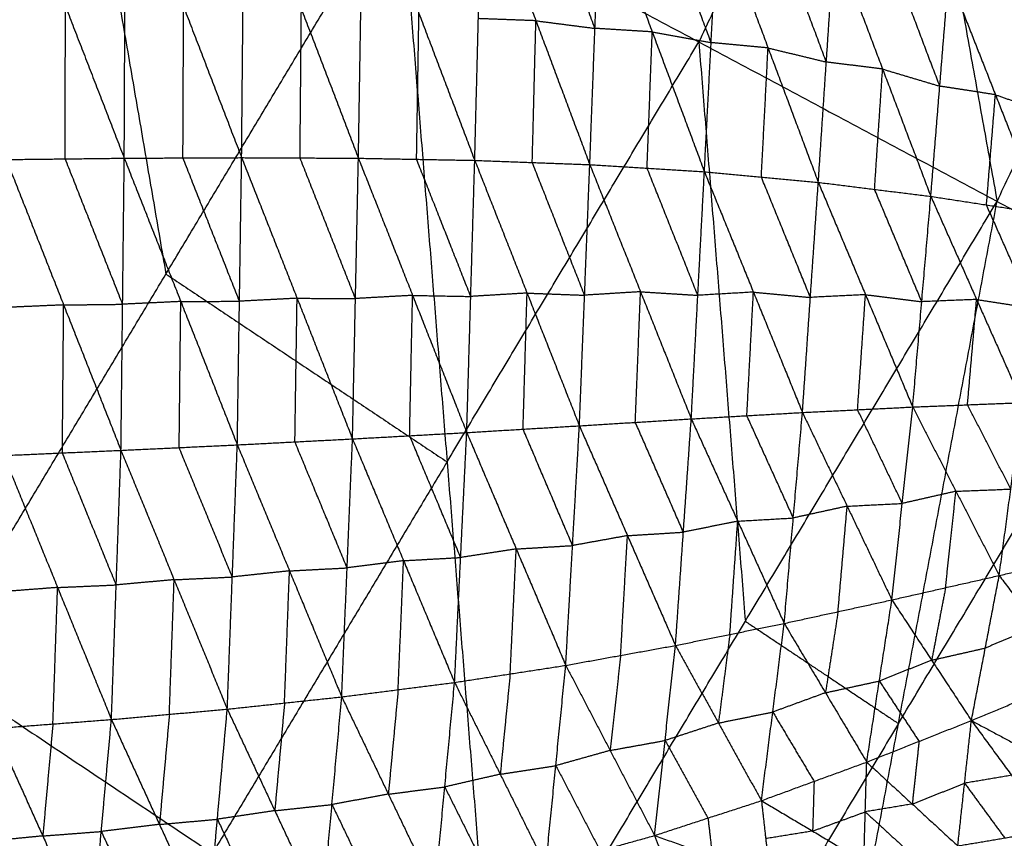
# Model space of a CAD drawing. Header units: millimetres. Extents: x -106 to 110, y -96 to 120.
# Tile 652 of 656: x 69.91 to 78.48, y -34.53 to -27.41. Entities that reach past the tile are written whole.
import ezdxf

# ---------------------------------------------------------------- set-up
doc = ezdxf.new("R2010")
doc.units = ezdxf.units.MM
doc.header["$MEASUREMENT"] = 0
doc.layers.add('Default', color=7, linetype='Continuous', true_color=0x000000)

msp = doc.modelspace()

# ---------------------------------------------------------------- linework, layer by layer
at = {"layer": 'Default'}
for points in [[(76.6272, -19.0312, 5.5886), (77.5243, -24.0103, 6.2709), (78.4213, -28.9894, 6.9532)], [(78.4213, -28.9894, 6.9532), (80.2436, -25.1366, 6.9532), (82.0658, -21.2839, 6.9532)], [(77.5243, -24.0103, 6.2709), (76.6749, -25.8061, 6.2709), (75.8256, -27.6019, 6.2709)], [(68.2928, -28.0751, 5.1322), (69.314, -26.3712, 5.1322), (70.3353, -24.6673, 5.1322)], [(70.3353, -24.6673, 5.1322), (70.7613, -27.1448, 5.3604), (71.1872, -29.6223, 5.5886)], [(69.7996, -25.9653, -1.0439), (70.3121, -27.2895, -0.9354), (70.8247, -28.6137, -0.8269)], [(70.8247, -28.6137, -0.8269), (70.8303, -27.298, -0.8295), (70.8358, -25.9823, -0.832)], [(70.8358, -25.9823, -0.832), (71.341, -27.2957, -0.705), (71.8463, -28.6091, -0.578)], [(71.8463, -28.6091, -0.578), (71.858, -27.3129, -0.5846), (71.8697, -26.0168, -0.5911)], [(71.8697, -26.0168, -0.5911), (72.3661, -27.3153, -0.445), (72.8626, -28.6139, -0.2988)], [(72.8626, -28.6139, -0.2988), (72.8833, -27.3444, -0.3086), (72.9041, -26.0749, -0.3185)], [(72.9041, -26.0749, -0.3185), (73.3895, -27.3537, -0.1534), (73.875, -28.6326, 0.0116)], [(69.1447, -33.0301, 5.5886), (71.1872, -29.6223, 5.5886), (73.2298, -26.2144, 5.5886)], [(73.2298, -26.2144, 5.5886), (73.6345, -31.2575, 6.2709), (74.0392, -36.3005, 6.9532)], [(73.2298, -26.2144, 5.5886), (75.8256, -27.6019, 6.2709), (78.4213, -28.9894, 6.9532)], [(73.875, -28.6326, 0.0116), (73.9068, -27.3988, -0.0005), (73.9386, -26.1651, -0.0127)], [(73.9386, -26.1651, -0.0127), (74.4075, -27.4174, 0.1694), (74.8764, -28.6697, 0.3514)], [(74.9214, -27.4836, 0.3385), (74.6869, -26.8574, 0.2475), (74.4525, -26.2313, 0.1565)], [(74.8764, -28.6697, 0.3514), (74.9214, -27.4836, 0.3385), (74.9663, -26.2974, 0.3256)], [(74.9663, -26.2974, 0.3256), (75.4201, -27.5145, 0.5249), (75.8738, -28.7316, 0.7241)], [(75.9324, -27.6077, 0.712), (75.7055, -26.9991, 0.6124), (75.4786, -26.3906, 0.5128)], [(75.8738, -28.7316, 0.7241), (75.9324, -27.6077, 0.712), (75.9909, -26.4837, 0.7)], [(75.9909, -26.4837, 0.7), (76.428, -27.6539, 0.9151), (76.8652, -28.8241, 1.1302)], [(76.9351, -27.7768, 1.1202), (76.7166, -27.1917, 1.0127), (76.498, -26.6066, 0.9051)], [(76.8652, -28.8241, 1.1302), (76.9351, -27.7768, 1.1202), (77.0051, -26.7295, 1.1103)], [(77.0051, -26.7295, 1.1103), (77.4249, -27.8379, 1.3391), (77.8446, -28.9462, 1.5679)], [(77.9225, -27.9871, 1.5607), (77.7127, -27.433, 1.4463), (77.5028, -26.8788, 1.3319)], [(77.8446, -28.9462, 1.5679), (77.9225, -27.9871, 1.5607), (78.0005, -27.028, 1.5535)], [(78.0005, -27.028, 1.5535), (78.4068, -28.0614, 1.7961), (78.8131, -29.0947, 2.0388)], [(70.3113, -28.6196, -0.937), (70.3117, -27.9546, -0.9362), (70.3121, -27.2895, -0.9354)], [(71.3355, -28.6114, -0.7024), (71.3383, -27.9536, -0.7037), (71.341, -27.2957, -0.705)], [(72.3544, -28.6115, -0.4384), (72.3603, -27.9634, -0.4417), (72.3661, -27.3153, -0.445)], [(73.3688, -28.6232, -0.1436), (73.3792, -27.9885, -0.1485), (73.3895, -27.3537, -0.1534)], [(74.4075, -27.4174, 0.1694), (74.1572, -27.4081, 0.0844), (73.9068, -27.3988, -0.0005)], [(74.3757, -28.6511, 0.1815), (74.3916, -28.0343, 0.1755), (74.4075, -27.4174, 0.1694)], [(74.4075, -27.4174, 0.1694), (74.6644, -27.4505, 0.254), (74.9214, -27.4836, 0.3385)], [(75.4201, -27.5145, 0.5249), (75.1707, -27.499, 0.4317), (74.9214, -27.4836, 0.3385)], [(75.3751, -28.7006, 0.5378), (75.3976, -28.1076, 0.5313), (75.4201, -27.5145, 0.5249)], [(75.4201, -27.5145, 0.5249), (75.6762, -27.5611, 0.6184), (75.9324, -27.6077, 0.712)], [(73.6345, -31.2575, 6.2709), (74.73, -29.4297, 6.2709), (75.8256, -27.6019, 6.2709)], [(75.8256, -27.6019, 6.2709), (76.0279, -30.1234, 6.612), (76.2303, -32.645, 6.9532)], [(76.428, -27.6539, 0.9151), (76.1802, -27.6308, 0.8136), (75.9324, -27.6077, 0.712)], [(76.3695, -28.7779, 0.9272), (76.3988, -28.2159, 0.9211), (76.428, -27.6539, 0.9151)], [(76.428, -27.6539, 0.9151), (76.6816, -27.7154, 1.0177), (76.9351, -27.7768, 1.1202)], [(77.4249, -27.8379, 1.3391), (77.18, -27.8073, 1.2296), (76.9351, -27.7768, 1.1202)], [(77.3549, -28.8852, 1.349), (77.3899, -28.3615, 1.344), (77.4249, -27.8379, 1.3391)], [(77.4249, -27.8379, 1.3391), (77.6737, -27.9125, 1.4499), (77.9225, -27.9871, 1.5607)], [(78.4068, -28.0614, 1.7961), (78.1647, -28.0242, 1.6784), (77.9225, -27.9871, 1.5607)], [(78.3289, -29.0204, 1.8033), (78.3678, -28.5409, 1.7997), (78.4068, -28.0614, 1.7961)], [(78.4068, -28.0614, 1.7961), (78.6501, -28.1464, 1.915), (78.8934, -28.2315, 2.0339)], [(69.7979, -28.6255, -1.0472), (70.3113, -28.6196, -0.937), (70.8247, -28.6137, -0.8269)], [(70.8105, -29.8853, -0.5319), (70.5609, -29.2525, -0.7345), (70.3113, -28.6196, -0.937)], [(70.7963, -31.157, -0.2369), (70.8105, -29.8853, -0.5319), (70.8247, -28.6137, -0.8269)], [(70.8247, -28.6137, -0.8269), (71.3355, -28.6114, -0.7024), (71.8463, -28.6091, -0.578)], [(70.8247, -28.6137, -0.8269), (71.3167, -29.8615, -0.4067), (71.8086, -31.1092, 0.0136)], [(71.8274, -29.8591, -0.2822), (71.5815, -29.2353, -0.4923), (71.3355, -28.6114, -0.7024)], [(71.8086, -31.1092, 0.0136), (71.8274, -29.8591, -0.2822), (71.8463, -28.6091, -0.578)], [(71.8463, -28.6091, -0.578), (72.3288, -29.8332, -0.1445), (72.8113, -31.0573, 0.289)], [(71.8463, -28.6091, -0.578), (72.3544, -28.6115, -0.4384), (72.8626, -28.6139, -0.2988)], [(72.8369, -29.8356, -0.0049), (72.5957, -29.2235, -0.2216), (72.3544, -28.6115, -0.4384)], [(72.8113, -31.0573, 0.289), (72.8369, -29.8356, -0.0049), (72.8626, -28.6139, -0.2988)], [(72.8626, -28.6139, -0.2988), (73.334, -29.808, 0.1453), (73.8055, -31.0021, 0.5895)], [(72.8626, -28.6139, -0.2988), (73.3688, -28.6232, -0.1436), (73.875, -28.6326, 0.0116)], [(69.7979, -28.6255, -1.0472), (70.2971, -29.8912, -0.642), (70.7963, -31.157, -0.2369)], [(73.8402, -29.8173, 0.3006), (73.6045, -29.2203, 0.0785), (73.3688, -28.6232, -0.1436)], [(73.8055, -31.0021, 0.5895), (73.8402, -29.8173, 0.3006), (73.875, -28.6326, 0.0116)], [(73.875, -28.6326, 0.0116), (74.3305, -29.788, 0.4621), (74.786, -30.9434, 0.9125)], [(73.875, -28.6326, 0.0116), (74.3757, -28.6511, 0.1815), (74.8764, -28.6697, 0.3514)], [(74.8312, -29.8065, 0.632), (74.6034, -29.2288, 0.4068), (74.3757, -28.6511, 0.1815)], [(74.786, -30.9434, 0.9125), (74.8312, -29.8065, 0.632), (74.8764, -28.6697, 0.3514)], [(74.8764, -28.6697, 0.3514), (75.318, -29.7764, 0.806), (75.7596, -30.8832, 1.2606)], [(74.8764, -28.6697, 0.3514), (75.3751, -28.7006, 0.5378), (75.8738, -28.7316, 0.7241)], [(75.8167, -29.8074, 0.9924), (75.5959, -29.254, 0.7651), (75.3751, -28.7006, 0.5378)], [(75.7596, -30.8832, 1.2606), (75.8167, -29.8074, 0.9924), (75.8738, -28.7316, 0.7241)], [(75.8738, -28.7316, 0.7241), (76.3006, -29.7796, 1.1795), (76.7274, -30.8275, 1.6348)], [(75.8738, -28.7316, 0.7241), (76.3695, -28.7779, 0.9272), (76.8652, -28.8241, 1.1302)], [(76.7963, -29.8258, 1.3825), (76.5829, -29.3018, 1.1548), (76.3695, -28.7779, 0.9272)], [(76.7274, -30.8275, 1.6348), (76.7963, -29.8258, 1.3825), (76.8652, -28.8241, 1.1302)], [(76.8652, -28.8241, 1.1302), (77.276, -29.8019, 1.5822), (77.6867, -30.7796, 2.0342)], [(76.8652, -28.8241, 1.1302), (77.3549, -28.8852, 1.349), (77.8446, -28.9462, 1.5679)], [(77.7657, -29.8629, 1.801), (77.5603, -29.374, 1.575), (77.3549, -28.8852, 1.349)], [(77.6867, -30.7796, 2.0342), (77.7657, -29.8629, 1.801), (77.8446, -28.9462, 1.5679)], [(77.8446, -28.9462, 1.5679), (78.243, -29.8439, 2.0148), (78.6413, -30.7415, 2.4618)], [(77.8446, -28.9462, 1.5679), (78.3289, -29.0204, 1.8033), (78.8131, -29.0947, 2.0388)], [(74.0392, -36.3005, 6.9532), (76.2303, -32.645, 6.9532), (78.4213, -28.9894, 6.9532)], [(76.7043, -38.0813, 7.9444), (77.5628, -33.5353, 7.4488), (78.4213, -28.9894, 6.9532)], [(78.7272, -29.9181, 2.2503), (78.528, -29.4693, 2.0268), (78.3289, -29.0204, 1.8033)], [(78.4213, -28.9894, 6.9532), (79.8347, -29.7448, 7.4488), (81.2481, -30.5003, 7.9444)], [(71.1872, -29.6223, 5.5886), (72.4109, -30.4399, 5.9297), (73.6345, -31.2575, 6.2709)], [(73.334, -29.808, 0.1453), (73.0855, -29.8218, 0.0702), (72.8369, -29.8356, -0.0049)], [(73.3084, -31.0297, 0.4393), (73.3212, -30.4189, 0.2923), (73.334, -29.808, 0.1453)], [(73.334, -29.808, 0.1453), (73.5871, -29.8127, 0.223), (73.8402, -29.8173, 0.3006)], [(74.3305, -29.788, 0.4621), (74.0854, -29.8027, 0.3813), (73.8402, -29.8173, 0.3006)], [(74.2957, -30.9727, 0.751), (74.3131, -30.3804, 0.6065), (74.3305, -29.788, 0.4621)], [(74.3305, -29.788, 0.4621), (74.5808, -29.7972, 0.547), (74.8312, -29.8065, 0.632)], [(75.318, -29.7764, 0.806), (75.0746, -29.7915, 0.719), (74.8312, -29.8065, 0.632)], [(75.2728, -30.9133, 1.0866), (75.2954, -30.3449, 0.9463), (75.318, -29.7764, 0.806)], [(75.318, -29.7764, 0.806), (75.5674, -29.7919, 0.8992), (75.8167, -29.8074, 0.9924)], [(76.3006, -29.7796, 1.1795), (76.0587, -29.7935, 1.0859), (75.8167, -29.8074, 0.9924)], [(76.2435, -30.8554, 1.4477), (76.2721, -30.3175, 1.3136), (76.3006, -29.7796, 1.1795)], [(76.3006, -29.7796, 1.1795), (76.5485, -29.8027, 1.281), (76.7963, -29.8258, 1.3825)], [(77.276, -29.8019, 1.5822), (77.0361, -29.8138, 1.4824), (76.7963, -29.8258, 1.3825)], [(77.2071, -30.8036, 1.8345), (77.2415, -30.3027, 1.7084), (77.276, -29.8019, 1.5822)], [(77.276, -29.8019, 1.5822), (77.5208, -29.8324, 1.6916), (77.7657, -29.8629, 1.801)], [(77.5628, -33.5353, 7.4488), (78.6988, -31.6401, 7.4488), (79.8347, -29.7448, 7.4488)], [(70.2971, -29.8912, -0.642), (70.042, -29.9024, -0.6985), (69.7869, -29.9136, -0.755)], [(70.2861, -31.1793, -0.3499), (70.2916, -30.5353, -0.496), (70.2971, -29.8912, -0.642)], [(70.2971, -29.8912, -0.642), (70.5538, -29.8883, -0.587), (70.8105, -29.8853, -0.5319)], [(71.3167, -29.8615, -0.4067), (71.0636, -29.8734, -0.4693), (70.8105, -29.8853, -0.5319)], [(71.3025, -31.1331, -0.1116), (71.3096, -30.4973, -0.2591), (71.3167, -29.8615, -0.4067)], [(71.3167, -29.8615, -0.4067), (71.5721, -29.8603, -0.3444), (71.8274, -29.8591, -0.2822)], [(72.3288, -29.8332, -0.1445), (72.0781, -29.8462, -0.2133), (71.8274, -29.8591, -0.2822)], [(72.31, -31.0832, 0.1513), (72.3194, -30.4582, 0.0034), (72.3288, -29.8332, -0.1445)], [(72.3288, -29.8332, -0.1445), (72.5828, -29.8344, -0.0747), (72.8369, -29.8356, -0.0049)], [(78.243, -29.8439, 2.0148), (78.0043, -29.8534, 1.9079), (77.7657, -29.8629, 1.801)], [(78.164, -30.7605, 2.248), (78.2035, -30.3022, 2.1314), (78.243, -29.8439, 2.0148)], [(78.243, -29.8439, 2.0148), (78.4851, -29.881, 2.1326), (78.7272, -29.9181, 2.2503)], [(76.7043, -38.0813, 7.9444), (78.9762, -34.2908, 7.9444), (81.2481, -30.5003, 7.9444)], [(77.6867, -30.7796, 2.0342), (78.164, -30.7605, 2.248), (78.6413, -30.7415, 2.4618)], [(78.5406, -31.494, 2.9085), (78.3523, -31.1273, 2.5782), (78.164, -30.7605, 2.248)], [(78.4398, -32.2465, 3.3551), (78.5406, -31.494, 2.9085), (78.6413, -30.7415, 2.4618)], [(75.7596, -30.8832, 1.2606), (76.2435, -30.8554, 1.4477), (76.7274, -30.8275, 1.6348)], [(76.5684, -32.6635, 2.6957), (76.6479, -31.7455, 2.1652), (76.7274, -30.8275, 1.6348)], [(76.7274, -30.8275, 1.6348), (77.2071, -30.8036, 1.8345), (77.6867, -30.7796, 2.0342)], [(76.7274, -30.8275, 1.6348), (77.1165, -31.6432, 2.3258), (77.5056, -32.4589, 3.0167)], [(77.5961, -31.6192, 2.5255), (77.4016, -31.2114, 2.18), (77.2071, -30.8036, 1.8345)], [(77.5056, -32.4589, 3.0167), (77.5961, -31.6192, 2.5255), (77.6867, -30.7796, 2.0342)], [(77.6867, -30.7796, 2.0342), (78.0633, -31.5131, 2.6947), (78.4398, -32.2465, 3.3551)], [(74.786, -30.9434, 0.9125), (75.2728, -30.9133, 1.0866), (75.7596, -30.8832, 1.2606)], [(75.691, -31.8693, 1.8246), (75.4819, -31.3913, 1.4556), (75.2728, -30.9133, 1.0866)], [(75.6223, -32.8555, 2.3885), (75.691, -31.8693, 1.8246), (75.7596, -30.8832, 1.2606)], [(75.7596, -30.8832, 1.2606), (76.164, -31.7734, 1.9781), (76.5684, -32.6635, 2.6957)], [(76.6479, -31.7455, 2.1652), (76.4457, -31.3005, 1.8065), (76.2435, -30.8554, 1.4477)], [(72.8113, -31.0573, 0.289), (73.3084, -31.0297, 0.4393), (73.8055, -31.0021, 0.5895)], [(73.6996, -33.1776, 1.8143), (73.7525, -32.0898, 1.2019), (73.8055, -31.0021, 0.5895)], [(73.8055, -31.0021, 0.5895), (74.2957, -30.9727, 0.751), (74.786, -30.9434, 0.9125)], [(73.8055, -31.0021, 0.5895), (74.2362, -32.0154, 1.3423), (74.667, -33.0287, 2.0951)], [(74.7265, -31.986, 1.5038), (74.5111, -31.4794, 1.1274), (74.2957, -30.9727, 0.751)], [(74.667, -33.0287, 2.0951), (74.7265, -31.986, 1.5038), (74.786, -30.9434, 0.9125)], [(74.786, -30.9434, 0.9125), (75.2042, -31.8994, 1.6505), (75.6223, -32.8555, 2.3885)], [(71.8086, -31.1092, 0.0136), (72.31, -31.0832, 0.1513), (72.8113, -31.0573, 0.289)], [(72.7642, -32.1802, 0.9174), (72.5371, -31.6317, 0.5343), (72.31, -31.0832, 0.1513)], [(72.7172, -33.3031, 1.5457), (72.7642, -32.1802, 0.9174), (72.8113, -31.0573, 0.289)], [(72.8113, -31.0573, 0.289), (73.2555, -32.1174, 1.0517), (73.6996, -33.1776, 1.8143)], [(73.7525, -32.0898, 1.2019), (73.5305, -31.5598, 0.8206), (73.3084, -31.0297, 0.4393)], [(69.7759, -31.2017, -0.4629), (70.2861, -31.1793, -0.3499), (70.7963, -31.157, -0.2369)], [(70.7547, -32.3285, 0.4079), (70.5204, -31.7539, 0.029), (70.2861, -31.1793, -0.3499)], [(70.7131, -33.5, 1.0526), (70.7547, -32.3285, 0.4079), (70.7963, -31.157, -0.2369)], [(70.7963, -31.157, -0.2369), (71.3025, -31.1331, -0.1116), (71.8086, -31.1092, 0.0136)], [(70.7963, -31.157, -0.2369), (71.2588, -32.2833, 0.5272), (71.7213, -33.4097, 1.2914)], [(71.765, -32.2594, 0.6525), (71.5337, -31.6962, 0.2704), (71.3025, -31.1331, -0.1116)], [(71.7213, -33.4097, 1.2914), (71.765, -32.2594, 0.6525), (71.8086, -31.1092, 0.0136)], [(71.8086, -31.1092, 0.0136), (72.2629, -32.2061, 0.7796), (72.7172, -33.3031, 1.5457)], [(69.7759, -31.2017, -0.4629), (70.2445, -32.3508, 0.2949), (70.7131, -33.5, 1.0526)], [(73.6345, -31.2575, 6.2709), (72.6132, -32.9614, 6.2709), (71.5919, -34.6653, 6.2709)], [(78.0633, -31.5131, 2.6947), (77.8297, -31.5661, 2.6101), (77.5961, -31.6192, 2.5255)], [(77.9727, -32.3527, 3.1859), (78.018, -31.9329, 2.9403), (78.0633, -31.5131, 2.6947)], [(78.0633, -31.5131, 2.6947), (78.3019, -31.5035, 2.8016), (78.5406, -31.494, 2.9085)], [(77.1165, -31.6432, 2.3258), (77.3563, -31.6312, 2.4256), (77.5961, -31.6192, 2.5255)], [(77.1165, -31.6432, 2.3258), (76.8822, -31.6944, 2.2455), (76.6479, -31.7455, 2.1652)], [(77.037, -32.5612, 2.8562), (77.0767, -32.1022, 2.591), (77.1165, -31.6432, 2.3258)], [(76.164, -31.7734, 1.9781), (75.9275, -31.8214, 1.9014), (75.691, -31.8693, 1.8246)], [(76.0954, -32.7595, 2.5421), (76.1297, -32.2664, 2.2601), (76.164, -31.7734, 1.9781)], [(76.164, -31.7734, 1.9781), (76.406, -31.7595, 2.0717), (76.6479, -31.7455, 2.1652)], [(75.2042, -31.8994, 1.6505), (75.4476, -31.8844, 1.7376), (75.691, -31.8693, 1.8246)], [(75.2042, -31.8994, 1.6505), (74.9653, -31.9427, 1.5772), (74.7265, -31.986, 1.5038)], [(75.1447, -32.9421, 2.2418), (75.1744, -32.4207, 1.9462), (75.2042, -31.8994, 1.6505)], [(74.2362, -32.0154, 1.3423), (73.9944, -32.0526, 1.2721), (73.7525, -32.0898, 1.2019)], [(74.1833, -33.1031, 1.9547), (74.2098, -32.5593, 1.6485), (74.2362, -32.0154, 1.3423)], [(74.2362, -32.0154, 1.3423), (74.4814, -32.0007, 1.4231), (74.7265, -31.986, 1.5038)], [(78.4398, -32.2465, 3.3551), (78.9021, -32.1385, 3.5323), (79.3645, -32.0304, 3.7095)], [(73.2555, -32.1174, 1.0517), (73.0098, -32.1488, 0.9845), (72.7642, -32.1802, 0.9174)], [(73.2084, -33.2403, 1.68), (73.2319, -32.6789, 1.3659), (73.2555, -32.1174, 1.0517)], [(73.2555, -32.1174, 1.0517), (73.504, -32.1036, 1.1268), (73.7525, -32.0898, 1.2019)], [(72.2629, -32.2061, 0.7796), (72.0139, -32.2328, 0.7161), (71.765, -32.2594, 0.6525)], [(72.2193, -33.3564, 1.4185), (72.2411, -32.7812, 1.0991), (72.2629, -32.2061, 0.7796)], [(72.2629, -32.2061, 0.7796), (72.5136, -32.1931, 0.8485), (72.7642, -32.1802, 0.9174)], [(71.2588, -32.2833, 0.5272), (71.0068, -32.3059, 0.4676), (70.7547, -32.3285, 0.4079)], [(71.2172, -33.4548, 1.172), (71.238, -32.8691, 0.8496), (71.2588, -32.2833, 0.5272)], [(71.2588, -32.2833, 0.5272), (71.5119, -32.2714, 0.5899), (71.765, -32.2594, 0.6525)], [(77.5056, -32.4589, 3.0167), (77.9727, -32.3527, 3.1859), (78.4398, -32.2465, 3.3551)], [(78.1978, -33.5094, 4.7467), (78.3188, -32.878, 4.0509), (78.4398, -32.2465, 3.3551)], [(78.4398, -32.2465, 3.3551), (78.7704, -32.6892, 4.1502), (79.101, -33.1319, 4.9453)], [(70.2445, -32.3508, 0.2949), (69.9898, -32.3703, 0.2393), (69.7351, -32.3897, 0.1837)], [(70.2037, -33.5389, 0.9414), (70.2241, -32.9448, 0.6182), (70.2445, -32.3508, 0.2949)], [(70.2445, -32.3508, 0.2949), (70.4996, -32.3396, 0.3514), (70.7547, -32.3285, 0.4079)], [(77.9727, -32.3527, 3.1859), (77.9122, -32.6684, 3.5338), (77.8517, -32.9841, 3.8817)], [(76.5684, -32.6635, 2.6957), (77.037, -32.5612, 2.8562), (77.5056, -32.4589, 3.0167)], [(77.2866, -33.871, 4.55), (77.3961, -33.1649, 3.7834), (77.5056, -32.4589, 3.0167)], [(77.5056, -32.4589, 3.0167), (77.8517, -32.9841, 3.8817), (78.1978, -33.5094, 4.7467)], [(77.037, -32.5612, 2.8562), (76.9823, -32.9142, 3.2395), (76.9275, -33.2673, 3.6228)], [(76.2303, -32.645, 6.9532), (76.8965, -33.0901, 7.201), (77.5628, -33.5353, 7.4488)], [(75.6223, -32.8555, 2.3885), (76.0954, -32.7595, 2.5421), (76.5684, -32.6635, 2.6957)], [(76.37, -34.2064, 4.3542), (76.4692, -33.435, 3.5249), (76.5684, -32.6635, 2.6957)], [(76.5684, -32.6635, 2.6957), (76.9275, -33.2673, 3.6228), (77.2866, -33.871, 4.55)], [(78.7704, -32.6892, 4.1502), (78.5446, -32.7836, 4.1006), (78.3188, -32.878, 4.0509)], [(76.0954, -32.7595, 2.5421), (76.0458, -33.1452, 2.9567), (75.9961, -33.5309, 3.3714)], [(74.667, -33.0287, 2.0951), (75.1447, -32.9421, 2.2418), (75.6223, -32.8555, 2.3885)], [(75.4402, -34.5101, 4.1564), (75.5313, -33.6828, 3.2725), (75.6223, -32.8555, 2.3885)], [(75.6223, -32.8555, 2.3885), (75.9961, -33.5309, 3.3714), (76.37, -34.2064, 4.3542)], [(77.8517, -32.9841, 3.8817), (78.0853, -32.9311, 3.9663), (78.3188, -32.878, 4.0509)], [(75.1447, -32.9421, 2.2418), (75.0992, -33.3557, 2.6838), (75.0536, -33.7694, 3.1258)], [(77.8517, -32.9841, 3.8817), (77.6239, -33.0745, 3.8325), (77.3961, -33.1649, 3.7834)], [(69.1447, -33.0301, 5.5886), (71.5919, -34.6653, 6.2709), (74.0392, -36.3005, 6.9532)], [(73.6996, -33.1776, 1.8143), (74.1833, -33.1031, 1.9547), (74.667, -33.0287, 2.0951)], [(74.4942, -34.7752, 3.9551), (74.5806, -33.902, 3.0251), (74.667, -33.0287, 2.0951)], [(74.667, -33.0287, 2.0951), (75.0536, -33.7694, 3.1258), (75.4402, -34.5101, 4.1564)], [(74.1833, -33.1031, 1.9547), (74.1401, -33.5398, 2.4197), (74.0969, -33.9764, 2.8847)], [(78.1978, -33.5094, 4.7467), (78.6494, -33.3207, 4.846), (79.101, -33.1319, 4.9453)], [(72.7172, -33.3031, 1.5457), (73.2084, -33.2403, 1.68), (73.6996, -33.1776, 1.8143)], [(73.2084, -33.2403, 1.68), (73.1657, -33.6951, 2.1638), (73.123, -34.1499, 2.6475)], [(73.5288, -34.9967, 3.7494), (73.6142, -34.0871, 2.7819), (73.6996, -33.1776, 1.8143)], [(73.6996, -33.1776, 1.8143), (74.0969, -33.9764, 2.8847), (74.4942, -34.7752, 3.9551)], [(76.9275, -33.2673, 3.6228), (77.1618, -33.2161, 3.7031), (77.3961, -33.1649, 3.7834)], [(77.3961, -33.1649, 3.7834), (77.5692, -33.4276, 4.2159), (77.7422, -33.6902, 4.6484)], [(71.7213, -33.4097, 1.2914), (72.2193, -33.3564, 1.4185), (72.7172, -33.3031, 1.5457)], [(72.5482, -35.1779, 3.5416), (72.6327, -34.2405, 2.5436), (72.7172, -33.3031, 1.5457)], [(72.7172, -33.3031, 1.5457), (73.123, -34.1499, 2.6475), (73.5288, -34.9967, 3.7494)], [(76.9275, -33.2673, 3.6228), (76.6984, -33.3511, 3.5739), (76.4692, -33.435, 3.5249)], [(70.7131, -33.5, 1.0526), (71.2172, -33.4548, 1.172), (71.7213, -33.4097, 1.2914)], [(71.5489, -35.3269, 3.3331), (71.6351, -34.3683, 2.3122), (71.7213, -33.4097, 1.2914)], [(71.7213, -33.4097, 1.2914), (72.1348, -34.2938, 2.4165), (72.5482, -35.1779, 3.5416)], [(72.2193, -33.3564, 1.4185), (72.177, -33.8251, 1.9175), (72.1348, -34.2938, 2.4165)], [(69.6943, -33.5778, 0.8303), (70.2037, -33.5389, 0.9414), (70.7131, -33.5, 1.0526)], [(70.5365, -35.4496, 3.1269), (70.6248, -34.4748, 2.0898), (70.7131, -33.5, 1.0526)], [(70.7131, -33.5, 1.0526), (71.131, -34.4134, 2.1929), (71.5489, -35.3269, 3.3331)], [(71.2172, -33.4548, 1.172), (71.1741, -33.9341, 1.6824), (71.131, -34.4134, 2.1929)], [(75.9961, -33.5309, 3.3714), (76.2327, -33.4829, 3.4482), (76.4692, -33.435, 3.5249)], [(76.4692, -33.435, 3.5249), (76.6487, -33.7368, 3.9885), (76.8283, -34.0387, 4.4521)], [(69.6943, -33.5778, 0.8303), (70.1154, -34.5137, 1.9786), (70.5365, -35.4496, 3.1269)], [(70.2037, -33.5389, 0.9414), (70.1596, -34.0263, 1.46), (70.1154, -34.5137, 1.9786)], [(77.5628, -33.5353, 7.4488), (76.4673, -35.3631, 7.4488), (75.3717, -37.1909, 7.4488)], [(75.9961, -33.5309, 3.3714), (75.7637, -33.6068, 3.3219), (75.5313, -33.6828, 3.2725)], [(77.2866, -33.871, 4.55), (77.7422, -33.6902, 4.6484), (78.1978, -33.5094, 4.7467)], [(78.0793, -34.6003, 4.1148), (78.1386, -34.0549, 4.4308), (78.1978, -33.5094, 4.7467)], [(78.1978, -33.5094, 4.7467), (78.5471, -33.9859, 4.4813), (78.8964, -34.4623, 4.2159)], [(78.1978, -33.5094, 4.7467), (78.9575, -33.9157, 4.5321), (79.7172, -34.3219, 4.3175)], [(75.0536, -33.7694, 3.1258), (75.2924, -33.7261, 3.1991), (75.5313, -33.6828, 3.2725)], [(75.5313, -33.6828, 3.2725), (75.7182, -34.0205, 3.7639), (75.9051, -34.3582, 4.2553)], [(77.7422, -33.6902, 4.6484), (77.7126, -33.963, 4.4904), (77.6829, -34.2357, 4.3324)], [(75.0536, -33.7694, 3.1258), (74.8171, -33.8357, 3.0755), (74.5806, -33.902, 3.0251)], [(74.0969, -33.9764, 2.8847), (74.3388, -33.9392, 2.9549), (74.5806, -33.902, 3.0251)], [(74.5806, -33.902, 3.0251), (74.7739, -34.2723, 3.5404), (74.9672, -34.6426, 4.0558)], [(76.37, -34.2064, 4.3542), (76.8283, -34.0387, 4.4521), (77.2866, -33.871, 4.55)], [(77.2616, -34.7364, 4.0115), (77.2741, -34.3037, 4.2808), (77.2866, -33.871, 4.55)], [(77.2866, -33.871, 4.55), (77.6829, -34.2357, 4.3324), (78.0793, -34.6003, 4.1148)], [(74.0969, -33.9764, 2.8847), (73.8556, -34.0318, 2.8333), (73.6142, -34.0871, 2.7819)], [(78.5471, -33.9859, 4.4813), (78.3428, -34.0204, 4.456), (78.1386, -34.0549, 4.4308)], [(73.123, -34.1499, 2.6475), (73.3686, -34.1185, 2.7147), (73.6142, -34.0871, 2.7819)], [(73.6142, -34.0871, 2.7819), (73.8129, -34.4865, 3.317), (74.0115, -34.886, 3.8522)], [(76.8283, -34.0387, 4.4521), (76.822, -34.2551, 4.3175), (76.8158, -34.4714, 4.1829)], [(77.6829, -34.2357, 4.3324), (77.9108, -34.1453, 4.3816), (78.1386, -34.0549, 4.4308)], [(78.1386, -34.0549, 4.4308), (78.3132, -34.2931, 4.2981), (78.4878, -34.5313, 4.1654)], [(73.123, -34.1499, 2.6475), (72.8779, -34.1952, 2.5956), (72.6327, -34.2405, 2.5436)], [(72.1348, -34.2938, 2.4165), (72.3837, -34.2671, 2.4801), (72.6327, -34.2405, 2.5436)], [(72.6327, -34.2405, 2.5436), (72.8356, -34.6639, 3.0946), (73.0385, -35.0873, 3.6455)], [(75.4402, -34.5101, 4.1564), (75.9051, -34.3582, 4.2553), (76.37, -34.2064, 4.3542)], [(76.37, -34.2064, 4.3542), (76.4077, -34.5373, 4.1302), (76.4454, -34.8682, 3.9061)], [(76.37, -34.2064, 4.3542), (76.8158, -34.4714, 4.1829), (77.2616, -34.7364, 4.0115)], [(77.6829, -34.2357, 4.3324), (77.4785, -34.2697, 4.3066), (77.2741, -34.3037, 4.2808)], [(72.1348, -34.2938, 2.4165), (71.8849, -34.331, 2.3644), (71.6351, -34.3683, 2.3122)], [(75.9051, -34.3582, 4.2553), (75.924, -34.5237, 4.1433), (75.9428, -34.6892, 4.0313)], [(76.8158, -34.4714, 4.1829), (77.0449, -34.3876, 4.2318), (77.2741, -34.3037, 4.2808)], [(77.2741, -34.3037, 4.2808), (77.4723, -34.486, 4.172), (77.6704, -34.6684, 4.0632)], [(71.131, -34.4134, 2.1929), (70.8779, -34.4441, 2.1413), (70.6248, -34.4748, 2.0898)], [(71.131, -34.4134, 2.1929), (71.3831, -34.3908, 2.2526), (71.6351, -34.3683, 2.3122)], [(71.6351, -34.3683, 2.3122), (71.8418, -34.8103, 2.8748), (72.0485, -35.2524, 3.4373)], [(70.1154, -34.5137, 1.9786), (69.8593, -34.5393, 1.928), (69.6031, -34.5649, 1.8774)], [(70.1154, -34.5137, 1.9786), (70.3701, -34.4942, 2.0342), (70.6248, -34.4748, 2.0898)], [(70.6248, -34.4748, 2.0898), (70.8338, -34.9315, 2.6599), (71.0427, -35.3882, 3.23)], [(74.4942, -34.7752, 3.9551), (74.9672, -34.6426, 4.0558), (75.4402, -34.5101, 4.1564)], [(75.4402, -34.5101, 4.1564), (75.5352, -34.7519, 3.9773), (75.6302, -34.9938, 3.7981)], [(75.4402, -34.5101, 4.1564), (75.9428, -34.6892, 4.0313), (76.4454, -34.8682, 3.9061)], [(76.8158, -34.4714, 4.1829), (76.6117, -34.5044, 4.1565), (76.4077, -34.5373, 4.1302)], [(78.0793, -34.6003, 4.1148), (78.4878, -34.5313, 4.1654), (78.8964, -34.4623, 4.2159)]]:
    msp.add_open_spline(points, degree=2, dxfattribs=at)

doc.saveas('drawing.dxf')
